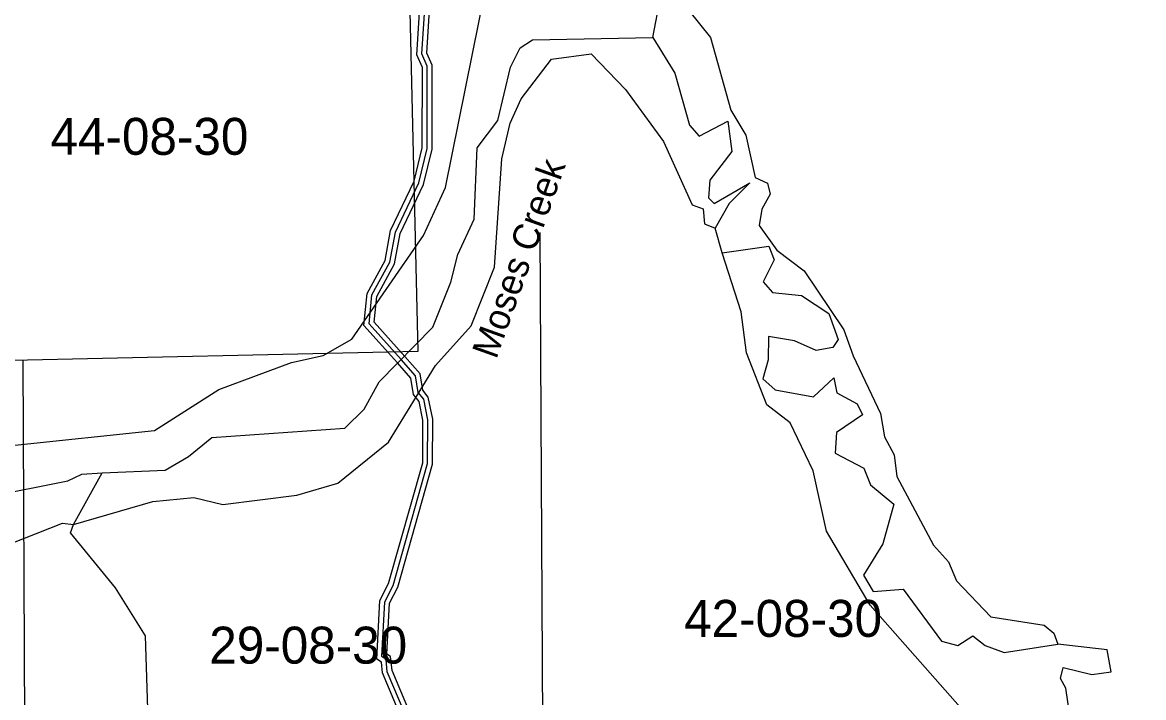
# Model space of a CAD drawing. Extents: x 418523 to 616617, y 1878279 to 2196743.
# Drawn here: x 557839 to 564663, y 1978144 to 1982252 of the extents above; entities that cross this region are included whole.
import ezdxf

# ---------------------------------------------------------------- set-up
doc = ezdxf.new("R2010")
doc.units = 0
for name, color, linetype in [('Level 1', 7, 'Continuous'), ('Level 2', 7, 'Continuous'), ('Level 31', 7, 'Continuous'), ('Level 32', 7, 'Continuous'), ('Level 41', 7, 'Continuous'), ('Level 5', 7, 'Continuous'), ('Level 7', 7, 'Continuous')]:
    doc.layers.add(name, color=color, linetype=linetype)

msp = doc.modelspace()

# ---------------------------------------------------------------- linework, layer by layer
at = {"layer": 'Level 1'}
for p, q in [((560182.715, 1982875.733), (560245.56, 1980249.831)), ((560987.907, 1980973.47), (561011.079, 1977012.801)), ((560245.56, 1980249.831), (557464.018, 1980188.413)), ((557842.291, 1980196.766), (557857.138, 1976872.326))]:
    msp.add_line(p, q, dxfattribs=at)
at = {"layer": 'Level 31'}
for points in [[(560143.628, 1980199.809), (559949.09, 1980418.511), (559966.362, 1980593.747), (560075.065, 1980793.473), (560108.854, 1980976.667), (560251.443, 1981276.311), (560302.109, 1981484.553), (560303.411, 1981984.94), (560270.297, 1982059.938), (560287.828, 1982335.18), (560321.289, 1982393.277), (560322.33, 1982793.66), (560156.209, 1983077.381), (560131.965, 1983269.091), (559973.943, 1983494.607), (559660.021, 1984148.556)], [(560540.95, 1977315.717), (560433.259, 1977508.007), (560391.922, 1977716.489), (560167.824, 1978042.181), (560059.994, 1978301.021), (560051.941, 1978375.956), (560026.92, 1978392.749), (560044.606, 1978726.174), (560094.994, 1978826.047), (560305.365, 1979567.355), (560306.06, 1979834.276), (560281.322, 1979959.073), (560248.12, 1980000.981), (560231.566, 1980101.03), (560143.628, 1980199.809)]]:
    msp.add_lwpolyline(points, dxfattribs=at)
at = {"layer": 'Level 32'}
for points in [[(560121.211, 1980179.87), (559917.947, 1980408.385), (559937.103, 1980602.745), (560046.429, 1980803.616), (560080.067, 1980985.992), (560223.024, 1981286.409), (560272.117, 1981488.189), (560273.394, 1981978.649), (560239.891, 1982054.529), (560258.333, 1982344.081), (560291.309, 1982401.336), (560292.309, 1982785.559), (560127.216, 1983067.523), (560103.133, 1983257.958), (559947.962, 1983479.406), (559641.4, 1984118.026)], [(560166.044, 1980219.748), (559980.234, 1980428.638), (559995.621, 1980584.75), (560103.701, 1980783.33), (560137.64, 1980967.342), (560279.862, 1981266.213), (560332.1, 1981480.917), (560333.429, 1981991.231), (560300.704, 1982065.348), (560317.323, 1982326.28), (560351.269, 1982385.22), (560352.353, 1982801.76), (560185.202, 1983087.24), (560160.797, 1983280.225), (559999.924, 1983509.807), (559707.059, 1984119.893)], [(560493.77, 1977338.566), (560404.758, 1977497.502), (560363.698, 1977704.582), (560141.335, 1978027.755), (560030.629, 1978293.496), (560023.606, 1978358.841), (559996.059, 1978377.331), (560014.981, 1978734.059), (560066.916, 1978836.999), (560275.375, 1979571.568), (560276.052, 1979831.37), (560253.304, 1979946.127), (560219.788, 1979988.431), (560203.385, 1980087.566), (560121.219, 1980179.861)], [(560558.949, 1977344.976), (560461.762, 1977518.512), (560420.145, 1977728.396), (560194.314, 1978056.607), (560089.359, 1978308.547), (560080.275, 1978393.07), (560057.78, 1978408.167), (560074.231, 1978718.29), (560123.071, 1978815.096), (560335.355, 1979563.141), (560336.069, 1979837.182), (560309.339, 1979972.02), (560276.452, 1980013.531), (560259.748, 1980114.492), (560166.035, 1980219.757)]]:
    msp.add_lwpolyline(points, dxfattribs=at)
at = {"layer": 'Level 5'}
for p, q in [((561676.509, 1982160.431), (561735.875, 1982477.049)), ((562097.413, 1980850.286), (562056.219, 1981000.469)), ((558148.968, 1979195.766), (558325.036, 1979511.996))]:
    msp.add_line(p, q, dxfattribs=at)
for points in [[(558325.036, 1979511.996), (558708.575, 1979527.421), (558850.557, 1979610.325), (558992.639, 1979726.58), (559801.457, 1979782.281), (559918.557, 1979898.636), (560010.777, 1980065.071), (560336.979, 1980397.472), (560446.226, 1980672.221), (560488.464, 1980838.815), (560589.183, 1981055.231), (560607.265, 1981488.651), (560732.865, 1981654.986), (560808.932, 1981979.846), (560867.651, 1982096.359), (560942.842, 1982146.151), (561676.509, 1982160.431)], [(561676.509, 1982160.431), (561809.166, 1981943.267), (561899.854, 1981626.191), (561957.987, 1981559.301), (562133.339, 1981650.445), (562157.763, 1981466.981), (562023.823, 1981292.346), (562015.124, 1981184.003), (562048.376, 1981150.532), (562265.509, 1981274.888), (562140.078, 1981150.234), (562056.219, 1981000.469)], [(562097.413, 1980850.286), (562380.979, 1980891.021), (562414.071, 1980807.559), (562346.952, 1980674.406), (562405.074, 1980607.525), (562580.109, 1980590.296), (562746.474, 1980481.366), (562804.309, 1980322.773), (562770.799, 1980272.891), (562670.727, 1980256.54), (562537.513, 1980315.32), (562379.219, 1980340.858), (562378.761, 1980199.135), (562345.022, 1980082.521), (562419.855, 1980015.571), (562653.141, 1979973.143), (562778.552, 1980089.457), (562794.924, 1979997.696), (562919.749, 1979930.606), (562952.89, 1979863.825), (562794.149, 1979755.94), (562785.42, 1979630.927), (562960.186, 1979538.667), (563001.539, 1979438.506), (563142.864, 1979321.335), (563075.398, 1979079.778), (562958.068, 1978888.432), (563016.091, 1978788.201), (563199.555, 1978804.284), (563431.966, 1978486.749), (563531.899, 1978461.42), (563623.8, 1978519.472), (563698.634, 1978460.892), (563815.207, 1978418.823), (564140.494, 1978467.788)], [(554611.524, 1975747.589), (554570.231, 1975872.761), (554595.759, 1976031.086), (554823.032, 1976705.584), (555141.182, 1977129.718), (555358.614, 1977345.776), (555475.585, 1977428.75), (555919.504, 1978069.211), (556311.9, 1978251.34), (556470.682, 1978375.895), (556504.45, 1978509.138), (556988.907, 1978799.381), (557164.787, 1979048.88), (557381.949, 1979181.576), (557474.049, 1979297.99), (557624.292, 1979364.193), (558116.462, 1979462.631), (558199.964, 1979504.044), (558325.036, 1979511.996)], [(558209.698, 1974777.265), (558176.575, 1974844.056), (558193.803, 1975019.09), (558286.062, 1975185.485), (558261.539, 1975335.638), (558211.846, 1975435.84), (558220.842, 1975644.215), (558455.134, 1975910.224), (558514.181, 1976126.78), (558523.227, 1976351.825), (558858.903, 1977034.326), (558826.706, 1977384.553), (558777.202, 1977551.446), (558611.323, 1977818.761), (558588.6, 1978519.086), (558406.15, 1978811.441), (558132.128, 1979145.815), (558148.968, 1979195.766)], [(564214.114, 1978034.039), (564189.659, 1978200.863), (564156.478, 1978259.314), (564173.377, 1978325.976), (564348.312, 1978283.706), (564465.054, 1978300.019), (564440.502, 1978433.461), (564140.494, 1978467.788)]]:
    msp.add_lwpolyline(points, dxfattribs=at)
at = {"layer": 'Level 7'}
for points in [[(554094.344, 1975649.22), (554212.16, 1975998.98), (554623.414, 1976847.955), (554749.502, 1977172.674), (554984.032, 1977513.716), (555335.264, 1977862.698), (555995.699, 1978435.78), (556764.577, 1979033.514), (557165.96, 1979415.678), (557341.412, 1979531.833), (557792.07, 1979680.422), (558642.669, 1979769.376), (559035.264, 1980018.186), (559477.642, 1980183.506), (559669.515, 1980224.57), (559844.898, 1980324.015), (560280.417, 1980956.175), (560414.745, 1981247.523), (560660.449, 1982463.845), (560777.609, 1982613.54), (560902.752, 1982638.121), (561394.246, 1982528.156), (561735.875, 1982477.049)], [(561893.771, 1982326.477), (562026.628, 1982159.326), (562150.239, 1981717.076), (562241.454, 1981566.725), (562298.989, 1981308.13), (562373.882, 1981274.53), (562390.363, 1981207.808), (562340.054, 1981116.266), (562323.055, 1981016.263), (562430.93, 1980865.881), (562597.236, 1980740.281), (562837.849, 1980381.035), (562895.683, 1980222.442), (563061.303, 1979871.796), (563085.856, 1979729.983), (563143.849, 1979621.441), (563160.092, 1979487.999), (563383.805, 1979070.462), (563475.209, 1978970.131), (563524.842, 1978853.259), (563732.531, 1978635.826), (564057.489, 1978584.76), (564115.712, 1978534.55), (564140.494, 1978467.788)], [(558148.968, 1979195.766), (558632.927, 1979335.916), (558883.082, 1979360.11), (559058.017, 1979317.871), (559508.377, 1979374.748), (559758.701, 1979448.993), (560067.954, 1979698.073), (560352.893, 1980163.997), (560570.424, 1980405.066), (560713.281, 1980763.036), (560757.09, 1981421.471), (560807.828, 1981638.057), (560875.007, 1981787.911), (561059.187, 1982029.08), (561301.042, 1982061.644), (561508.731, 1981844.211), (561741.142, 1981526.677), (561914.963, 1981142.651), (561981.585, 1981117.411), (561989.627, 1981025.679), (562056.219, 1981000.469)], [(564683.377, 1976206.873), (564483.342, 1976215.831), (564241.815, 1976283.31), (564209.12, 1976491.844), (564059.883, 1976742.397), (563951.769, 1976817.778), (563810.572, 1976984.97), (563736.167, 1977176.963), (563762.321, 1977526.991), (563712.529, 1977602.183), (563704.487, 1977693.915), (563630.311, 1977952.57), (563547.366, 1978086.211), (562999.162, 1978704.899), (562733.868, 1979155.916), (562651.679, 1979522.973), (562510.901, 1979815.208), (562369.545, 1979924.038), (562245.507, 1980241.244), (562212.982, 1980491.43), (562097.413, 1980850.286)], [(554569.087, 1975522.633), (554652.579, 1975555.716), (554811.758, 1975796.953), (554854.712, 1976196.963), (555047.819, 1976621.496), (555223.799, 1976904.374), (555658.919, 1977403.151), (556494.966, 1978150.71), (556929.442, 1978449.412), (557347.494, 1978839.887), (557598.178, 1979014.135), (558082.276, 1979204.296), (558148.968, 1979195.766)]]:
    msp.add_lwpolyline(points, dxfattribs=at)

# ---------------------------------------------------------------- texts
at = {"layer": 'Level 2'}
for s, p in [('44-08-30', (558010.019, 1981446.276)), ('42-08-30', (561866.63, 1978512.906)), ('29-08-30', (558976.408, 1978350.112))]:
    msp.add_text(s, height=225, dxfattribs=at).set_placement(p)
at = {"layer": 'Level 41'}
msp.add_text('Moses Creek', height=160, rotation=70.3381805, dxfattribs=at).set_placement((560722.964, 1980197.266))

doc.saveas('drawing.dxf')
